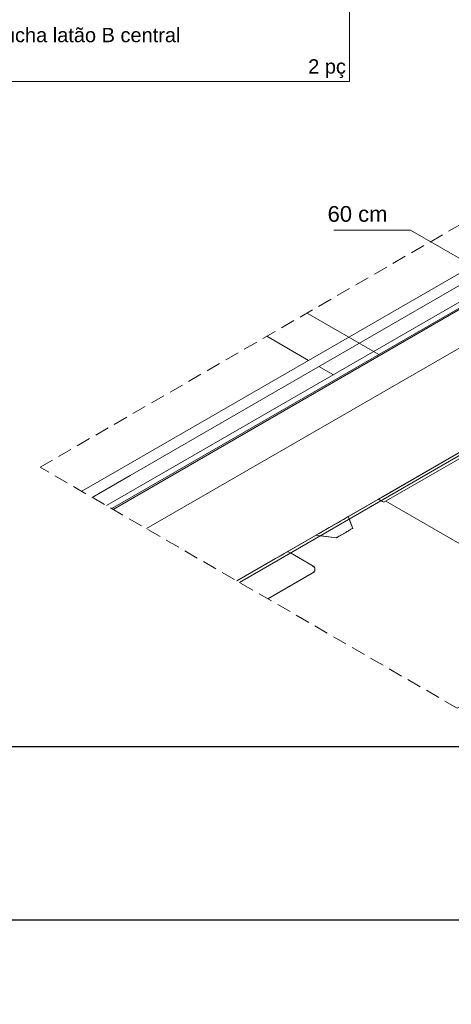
# Model space of a CAD drawing. Header units: millimetres. Extents: x 2 to 902, y -447 to 199.
# Tile 280 of 656: x 70 to 76, y 49 to 63. Entities that reach past the tile are written whole.
import ezdxf

# ---------------------------------------------------------------- set-up
doc = ezdxf.new("R2010")
doc.units = ezdxf.units.MM
doc.header["$MEASUREMENT"] = 0
doc.linetypes.add('JIS_02_2.0', pattern=[0.3, 0.2, -0.1])
doc.linetypes.add('NULL', pattern=[0])
for name, color, linetype, lineweight in [('Cotas', 1, 'Continuous', 0), ('DI-Tabelas', 7, 'Continuous', 13), ('DI-Área do detalhe', 7, 'JIS_02_2.0', 9), ('IFC-Corrimão-Contorno', 36, 'Continuous', 5), ('IFC-Elemento construtivo genérico-Contorno', 253, 'Continuous', 5), ('IFC-Elemento de mobília-Contorno', 152, 'Continuous', 5), ('IFC-Laje-Contorno', 134, 'Continuous', 5), ('IFC-Parede padrão-Contorno', 44, 'Continuous', 5), ('IFC-Parede-Contorno', 42, 'Continuous', 5), ('IFC-Viga-Contorno', 66, 'Continuous', 5), ('Textos', 7, 'Continuous', 9)]:
    doc.layers.add(name, color=color, linetype=linetype, lineweight=lineweight)
doc.styles.add('Arial', font='arial.ttf')

msp = doc.modelspace()

# ---------------------------------------------------------------- linework, layer by layer
for points in [[(64.623, 76.104), (87.884, 76.104), (87.884, 53.025), (64.623, 53.025)], [(69.388, 50.607), (102.051, 50.607), (102.051, 21.759), (69.388, 21.759)]]:
    msp.add_lwpolyline(points, close=True)
at = {"layer": 'Cotas'}
msp.add_lwpolyline([(76.506, 59.784), (75.695, 60.252), (74.62, 60.252)], dxfattribs=at)
at = {"layer": 'DI-Tabelas'}
for p, q in [((74.841, 63.626), (74.841, 63.194)), ((74.841, 63.194), (74.841, 62.762)), ((74.841, 62.762), (74.841, 62.33)), ((71.931, 62.33), (67.643, 62.33)), ((74.841, 62.33), (71.931, 62.33))]:
    msp.add_line(p, q, dxfattribs=at)
at = {"layer": 'DI-Área do detalhe'}
msp.add_lwpolyline([(86.907, 59.662), (76.349, 53.566), (70.512, 56.936), (81.071, 63.032), (86.907, 59.662)], dxfattribs=at)
at = {"layer": 'IFC-Corrimão-Contorno', "color": 7, "lineweight": 5}
for p, q in [((81.655, 62.695), (71.625, 56.904)), ((76.712, 59.673), (71.771, 56.82)), ((71.625, 56.904), (71.097, 56.599)), ((71.771, 56.82), (71.242, 56.515))]:
    msp.add_line(p, q, dxfattribs=at)
at = {"layer": 'IFC-Elemento construtivo genérico-Contorno', "color": 7, "lineweight": 5}
for p, q in [((74.721, 56.186), (74.685, 56.165)), ((74.758, 56.207), (74.721, 56.186)), ((74.782, 56.221), (74.758, 56.207)), ((74.807, 56.236), (74.782, 56.221)), ((74.818, 56.242), (74.807, 56.236)), ((74.824, 56.245), (74.818, 56.242)), ((74.824, 56.245), (74.855, 56.163)), ((74.824, 56.245), (74.846, 56.186)), ((74.836, 56.213), (74.846, 56.186)), ((74.836, 56.213), (74.886, 56.081)), ((74.846, 56.186), (74.866, 56.134)), ((74.512, 56.066), (74.476, 56.045)), ((74.555, 56.091), (74.512, 56.066)), ((74.598, 56.115), (74.555, 56.091)), ((74.642, 56.14), (74.598, 56.115)), ((74.685, 56.165), (74.642, 56.14)), ((74.838, 56.054), (74.821, 56.044)), ((74.838, 56.054), (74.821, 56.044)), ((74.85, 56.061), (74.838, 56.054)), ((74.85, 56.061), (74.838, 56.054)), ((74.862, 56.068), (74.85, 56.061)), ((74.862, 56.068), (74.85, 56.061)), ((74.855, 56.163), (74.886, 56.081)), ((74.878, 56.077), (74.862, 56.068)), ((74.878, 56.077), (74.862, 56.068)), ((74.866, 56.134), (74.886, 56.081)), ((74.866, 56.134), (74.886, 56.081)), ((74.886, 56.081), (74.878, 56.077)), ((74.886, 56.081), (74.878, 56.077)), ((74.379, 55.989), (74.373, 55.985)), ((74.657, 55.949), (74.373, 55.985)), ((74.515, 55.967), (74.373, 55.985)), ((74.39, 55.995), (74.379, 55.989)), ((74.415, 56.009), (74.39, 55.995)), ((74.439, 56.024), (74.415, 56.009)), ((74.515, 55.967), (74.43, 55.978)), ((74.657, 55.949), (74.43, 55.978)), ((74.476, 56.045), (74.439, 56.024)), ((74.657, 55.949), (74.515, 55.967)), ((74.657, 55.949), (74.515, 55.967)), ((74.681, 55.963), (74.657, 55.949)), ((74.669, 55.956), (74.657, 55.949)), ((74.681, 55.963), (74.669, 55.956)), ((74.693, 55.97), (74.681, 55.963)), ((74.693, 55.97), (74.681, 55.963)), ((74.705, 55.977), (74.693, 55.97)), ((74.705, 55.977), (74.693, 55.97)), ((74.722, 55.987), (74.705, 55.977)), ((74.722, 55.987), (74.705, 55.977)), ((74.739, 55.996), (74.722, 55.987)), ((74.739, 55.996), (74.722, 55.987)), ((74.755, 56.006), (74.739, 55.996)), ((74.755, 56.006), (74.739, 55.996)), ((74.772, 56.015), (74.755, 56.006)), ((74.772, 56.015), (74.755, 56.006)), ((74.788, 56.025), (74.772, 56.015)), ((74.788, 56.025), (74.772, 56.015)), ((74.805, 56.035), (74.788, 56.025)), ((74.805, 56.035), (74.788, 56.025)), ((74.821, 56.044), (74.805, 56.035)), ((74.821, 56.044), (74.805, 56.035)), ((73.806, 55.658), (73.266, 55.346)), ((73.851, 55.684), (73.806, 55.658)), ((73.893, 55.708), (73.851, 55.684)), ((73.929, 55.729), (73.893, 55.708)), ((73.956, 55.745), (73.929, 55.729)), ((73.974, 55.755), (73.956, 55.745)), ((73.979, 55.758), (73.974, 55.755)), ((73.979, 55.758), (74.32, 55.562)), ((74.014, 55.738), (74.32, 55.562)), ((74.32, 55.562), (74.338, 55.548)), ((74.32, 55.562), (74.328, 55.555)), ((74.32, 55.562), (74.339, 55.548)), ((74.32, 55.562), (74.331, 55.554)), ((74.32, 55.562), (74.333, 55.552)), ((74.32, 55.562), (74.335, 55.55)), ((74.32, 55.562), (74.337, 55.548)), ((74.32, 55.562), (74.34, 55.546)), ((74.32, 55.562), (74.331, 55.554)), ((74.32, 55.562), (74.328, 55.555)), ((74.32, 55.562), (74.34, 55.546)), ((74.328, 55.555), (74.338, 55.548)), ((74.328, 55.555), (74.334, 55.551)), ((74.328, 55.555), (74.331, 55.554)), ((74.328, 55.555), (74.33, 55.554)), ((74.331, 55.554), (74.338, 55.548)), ((74.331, 55.554), (74.333, 55.552)), ((74.331, 55.554), (74.338, 55.548)), ((74.333, 55.552), (74.338, 55.548)), ((74.333, 55.552), (74.338, 55.548)), ((74.333, 55.552), (74.335, 55.55)), ((74.335, 55.55), (74.338, 55.548)), ((74.335, 55.55), (74.338, 55.548)), ((74.337, 55.549), (74.337, 55.548)), ((74.337, 55.548), (74.34, 55.546)), ((74.337, 55.548), (74.34, 55.546)), ((74.338, 55.548), (74.34, 55.546)), ((74.338, 55.548), (74.34, 55.546)), ((74.339, 55.548), (74.339, 55.547)), ((74.339, 55.548), (74.339, 55.548)), ((74.339, 55.548), (74.339, 55.547)), ((74.34, 55.546), (74.354, 55.528)), ((74.34, 55.546), (74.354, 55.528)), ((74.344, 55.542), (74.344, 55.541)), ((74.344, 55.542), (74.344, 55.541)), ((74.344, 55.541), (74.351, 55.533)), ((74.344, 55.541), (74.351, 55.533)), ((74.351, 55.533), (74.354, 55.528)), ((74.351, 55.533), (74.354, 55.528)), ((74.351, 55.532), (74.352, 55.531)), ((74.351, 55.532), (74.352, 55.531)), ((74.352, 55.531), (74.352, 55.531)), ((74.352, 55.531), (74.352, 55.531)), ((74.354, 55.528), (74.357, 55.517)), ((74.354, 55.528), (74.358, 55.508)), ((74.354, 55.528), (74.357, 55.517)), ((74.354, 55.528), (74.358, 55.508)), ((74.358, 55.508), (74.354, 55.488)), ((74.358, 55.508), (74.354, 55.488)), ((74.357, 55.5), (74.354, 55.488)), ((74.357, 55.5), (74.354, 55.488)), ((74.356, 55.497), (74.356, 55.496)), ((74.356, 55.497), (74.356, 55.496)), ((74.356, 55.497), (74.356, 55.496)), ((74.356, 55.497), (74.356, 55.496)), ((74.357, 55.517), (74.358, 55.508)), ((74.357, 55.517), (74.358, 55.508)), ((74.357, 55.515), (74.358, 55.514)), ((74.357, 55.515), (74.358, 55.514)), ((74.358, 55.508), (74.357, 55.5)), ((74.358, 55.508), (74.357, 55.5)), ((74.358, 55.514), (74.358, 55.513)), ((74.358, 55.514), (74.358, 55.513)), ((74.358, 55.514), (74.358, 55.513)), ((74.358, 55.514), (74.358, 55.513)), ((74.32, 55.454), (73.699, 55.096)), ((74.32, 55.454), (73.699, 55.096)), ((74.239, 55.408), (73.699, 55.096)), ((74.239, 55.408), (73.699, 55.096)), ((74.26, 55.42), (74.239, 55.408)), ((74.26, 55.42), (74.239, 55.408)), ((74.279, 55.431), (74.26, 55.42)), ((74.279, 55.431), (74.26, 55.42)), ((74.296, 55.441), (74.279, 55.431)), ((74.296, 55.441), (74.279, 55.431)), ((74.309, 55.448), (74.296, 55.441)), ((74.309, 55.448), (74.296, 55.441)), ((74.317, 55.453), (74.309, 55.448)), ((74.317, 55.453), (74.309, 55.448)), ((74.327, 55.46), (74.317, 55.453)), ((74.327, 55.46), (74.317, 55.453)), ((74.32, 55.454), (74.317, 55.453)), ((74.32, 55.454), (74.317, 55.453)), ((74.34, 55.47), (74.32, 55.454)), ((74.34, 55.47), (74.32, 55.454)), ((74.338, 55.468), (74.32, 55.454)), ((74.338, 55.468), (74.32, 55.454)), ((74.338, 55.469), (74.327, 55.46)), ((74.338, 55.469), (74.327, 55.46)), ((74.34, 55.47), (74.338, 55.468)), ((74.34, 55.47), (74.338, 55.468)), ((74.354, 55.488), (74.34, 55.47)), ((74.354, 55.488), (74.34, 55.47)), ((74.351, 55.483), (74.34, 55.47)), ((74.351, 55.483), (74.34, 55.47)), ((74.348, 55.479), (74.347, 55.478)), ((74.348, 55.479), (74.347, 55.478)), ((74.349, 55.481), (74.348, 55.479)), ((74.349, 55.481), (74.348, 55.479)), ((74.349, 55.481), (74.348, 55.479)), ((74.349, 55.481), (74.348, 55.479)), ((74.354, 55.488), (74.351, 55.483)), ((74.354, 55.488), (74.351, 55.483)), ((74.356, 55.496), (74.355, 55.494)), ((74.356, 55.496), (74.355, 55.494)), ((74.356, 55.496), (74.355, 55.494)), ((74.356, 55.496), (74.355, 55.494))]:
    msp.add_line(p, q, dxfattribs=at)
at = {"layer": 'IFC-Elemento de mobília-Contorno', "color": 7, "lineweight": 5}
for p, q in [((81.645, 60.184), (75.354, 56.551)), ((80.884, 59.744), (75.246, 56.489)), ((80.958, 59.701), (75.32, 56.446)), ((76.743, 57.267), (75.32, 56.446)), ((75.246, 56.489), (75.305, 56.455)), ((75.246, 56.489), (75.261, 56.481)), ((75.261, 56.481), (75.32, 56.446)), ((75.348, 56.462), (77.352, 55.305)), ((75.348, 56.462), (77.352, 55.305)), ((75.305, 56.455), (75.32, 56.446))]:
    msp.add_line(p, q, dxfattribs=at)
at = {"layer": 'IFC-Laje-Contorno', "color": 7, "lineweight": 5}
for p, q in [((74.247, 59.093), (75.251, 58.513)), ((73.684, 58.768), (74.269, 58.43)), ((74.414, 58.346), (74.615, 58.23)), ((75.354, 56.551), (73.979, 55.758)), ((75.354, 56.551), (74.824, 56.245)), ((74.373, 55.985), (73.979, 55.758))]:
    msp.add_line(p, q, dxfattribs=at)
at = {"layer": 'IFC-Parede padrão-Contorno', "color": 7, "lineweight": 5}
for p, q in [((81.645, 60.184), (73.266, 55.346)), ((80.154, 59.283), (73.301, 55.326))]:
    msp.add_line(p, q, dxfattribs=at)
at = {"layer": 'IFC-Parede-Contorno', "color": 7, "lineweight": 5}
for p, q in [((82.001, 62.495), (71.443, 56.399)), ((82.093, 62.442), (71.534, 56.346))]:
    msp.add_line(p, q, dxfattribs=at)
at = {"layer": 'IFC-Viga-Contorno', "color": 7, "lineweight": 5}
for p, q in [((81.041, 61.296), (72.001, 56.077)), ((81.041, 61.296), (72.001, 56.077)), ((76.885, 59.456), (71.516, 56.357))]:
    msp.add_line(p, q, dxfattribs=at)

# ---------------------------------------------------------------- texts
at = {"layer": 'DI-Tabelas', "linetype": 'NULL', "char_height": 0.2, "line_spacing_factor": 0.6, "style": 'Arial'}
for s, insert, width, attachment_point in [('Tê red.90 sold c/ bucha latão B central', (67.693, 62.878), 9.56524, 7), ('2 pç', (74.791, 62.38), 1.0561, 9)]:
    msp.add_mtext(s, dxfattribs=dict(at, insert=insert, width=width, attachment_point=attachment_point))
at = {"layer": 'Textos', "linetype": 'NULL', "insert": (74.535, 60.366), "char_height": 0.22, "width": 1.67381, "attachment_point": 7, "line_spacing_factor": 0.6, "style": 'Arial'}
msp.add_mtext('60 cm', dxfattribs=at)

doc.saveas('drawing.dxf')
